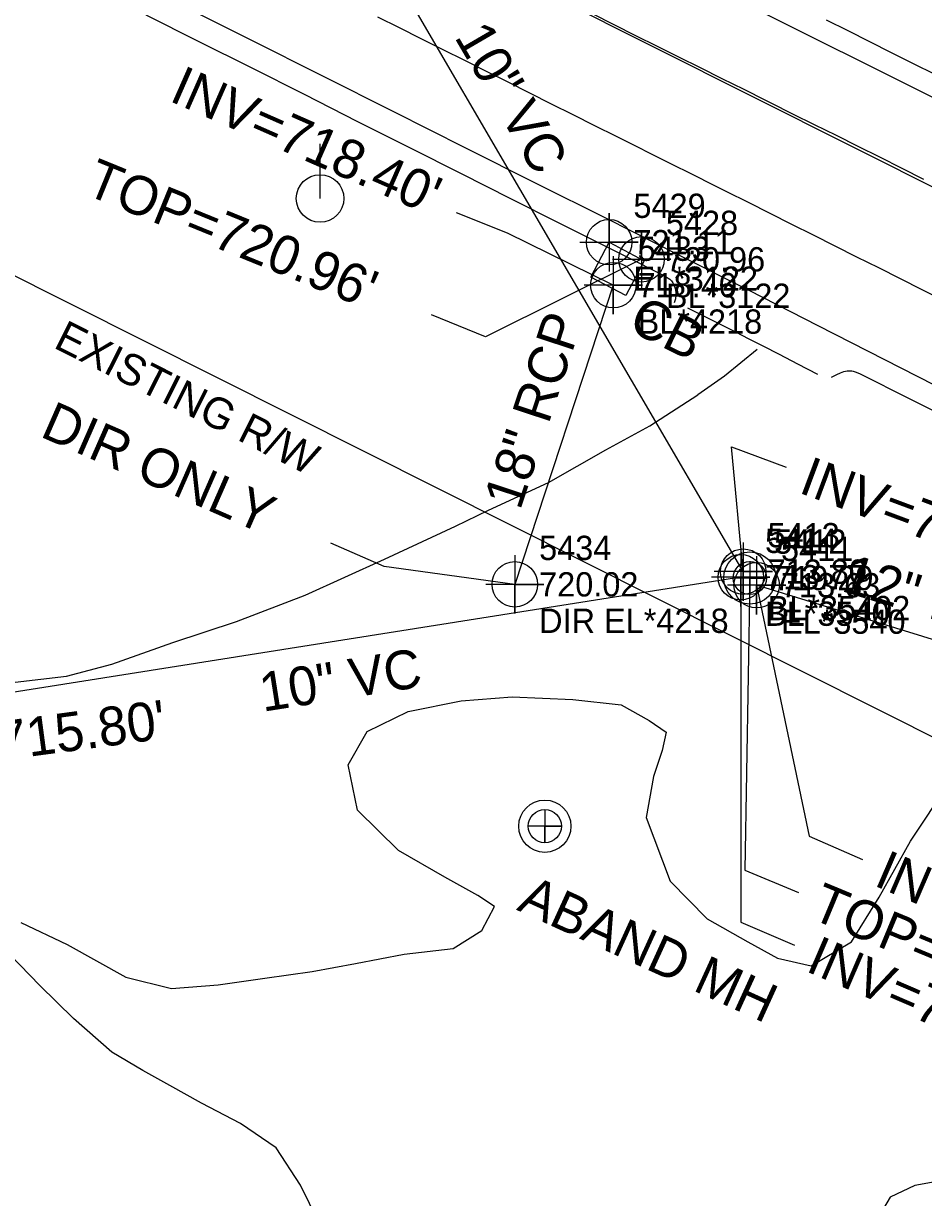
# Model space of a CAD drawing. Extents: x 1516784 to 1522736, y 634838 to 639369.
# Drawn here: x 1519699.1 to 1519791.7, y 638354.5 to 638475.3 of the extents above; entities that cross this region are included whole.
import ezdxf

# ---------------------------------------------------------------- set-up
doc = ezdxf.new("R2010")
doc.units = 0
for name, color, linetype in [('COGO Default Point Elevation', 7, 'Continuous'), ('COGO Default Point Number', 7, 'Continuous'), ('Exist Environmental Wetland Boundary Cogo Number', 7, 'Continuous'), ('Exist Environmental Wetland Boundary Cogo Point CELL', 7, 'Continuous'), ('Exist Environmental Wetland Boundary Text', 7, 'Continuous'), ('Exist Hydro Jurisdictional Stream or Body of Water Mitigable', 7, 'Continuous'), ('Exist Right of Way Line', 7, 'Continuous'), ('Exist Right of Way Line Text', 7, 'Continuous'), ('Exist Structure Minor Catch Basin', 7, 'Continuous'), ('Exist Structure Minor Catch Basin Cogo Comment', 7, 'Continuous'), ('Exist Structure Minor Catch Basin Cogo Elevation', 7, 'Continuous'), ('Exist Structure Minor Catch Basin Cogo Number', 7, 'Continuous'), ('Exist Structure Minor Catch Basin Cogo Point CELL', 7, 'Continuous'), ('Exist Structure Minor Catch Basin Leader', 7, 'Continuous'), ('Exist Structure Minor Catch Basin Text', 7, 'Continuous'), ('Exist Structure Minor Catch Basin Top Elevation', 7, 'Continuous'), ('Exist Structure Minor Pipes RCP 18 Inch', 7, 'Continuous'), ('Exist Structure Minor Pipes RCP 18 Inch Cogo Comment', 7, 'Continuous'), ('Exist Structure Minor Pipes RCP 18 Inch Cogo Elevation', 7, 'Continuous'), ('Exist Structure Minor Pipes RCP 18 Inch Cogo Number', 7, 'Continuous'), ('Exist Structure Minor Pipes RCP 18 Inch Cogo Point CELL', 7, 'Continuous'), ('Exist Structure Minor Pipes RCP 18 Inch Invert', 7, 'Continuous'), ('Exist Structure Minor Pipes RCP 18 Inch Leader', 7, 'Continuous'), ('Exist Structure Minor Pipes RCP 18 Inch Text', 7, 'Continuous'), ('Exist Utilities Power Pole CELL', 7, 'Continuous'), ('Exist Utilities Sanitary Sewer Manhole CELL', 7, 'Continuous'), ('Exist Utilities Sanitary Sewer Manhole Cogo Elevation', 7, 'Continuous'), ('Exist Utilities Sanitary Sewer Manhole Cogo Number', 7, 'Continuous'), ('Exist Utilities Sanitary Sewer Manhole Leader', 7, 'Continuous'), ('Exist Utilities Sanitary Sewer Manhole Text', 7, 'Continuous'), ('Exist Utilities Sanitary Sewer UG Line', 7, 'Continuous'), ('Exist Utilities Sanitary Sewer UG Line Cogo Comment', 7, 'Continuous'), ('Exist Utilities Sanitary Sewer UG Line Cogo Elevation', 7, 'Continuous'), ('Exist Utilities Sanitary Sewer UG Line Cogo Number', 7, 'Continuous'), ('Exist Utilities Sanitary Sewer UG Line Cogo Point CELL', 7, 'Continuous'), ('Exist Utilities Sanitary Sewer UG Line Invert Elevation', 7, 'Continuous'), ('Exist Utilities Sanitary Sewer UG Line Leader', 7, 'Continuous'), ('Exist Utilities Sanitary Sewer UG Line Text', 7, 'Continuous'), ('Exist Utilities Water UG Line SUE LOS B', 7, 'Continuous'), ('Exist Vegetation Hedge Row', 7, 'Continuous')]:
    doc.layers.add(name, color=color, linetype=linetype)

msp = doc.modelspace()

# ---------------------------------------------------------------- linework, layer by layer
at = {"layer": 'COGO Default Point Elevation'}
for points in [[(1519735.55, 638475.98), (1519737.78, 638474.86), (1519740.01, 638473.74), (1519742.25, 638472.62), (1519744.48, 638471.5), (1519746.72, 638470.39), (1519748.95, 638469.27), (1519751.19, 638468.15), (1519753.42, 638467.03), (1519755.65, 638465.91), (1519757.89, 638464.79), (1519760.12, 638463.68), (1519762.36, 638462.56), (1519763.45, 638462.01), (1519765.69, 638460.89), (1519767.92, 638459.78), (1519770.16, 638458.66), (1519771.47, 638458.01), (1519773.7, 638456.89), (1519775.93, 638455.77), (1519778.17, 638454.65), (1519780.4, 638453.53), (1519782.63, 638452.41), (1519784.86, 638451.29), (1519787.1, 638450.17), (1519789.33, 638449.05), (1519791.56, 638447.93), (1519793.8, 638446.81)], [(1519791.78, 638459.22), (1519789.56, 638460.35), (1519787.25, 638461.53), (1519785.01, 638462.64), (1519782.78, 638463.75), (1519780.54, 638464.86), (1519778.3, 638465.97), (1519776.07, 638467.09), (1519775.5, 638467.37), (1519773.27, 638468.48), (1519771.03, 638469.59), (1519768.8, 638470.71), (1519766.56, 638471.82), (1519764.36, 638472.91), (1519762.13, 638474.03), (1519759.89, 638475.15), (1519757.66, 638476.27)], [(1519781.74, 638475.68), (1519783.97, 638474.56), (1519786.2, 638473.43), (1519788.43, 638472.31), (1519790.67, 638471.18), (1519792.9, 638470.06)]]:
    msp.add_lwpolyline(points, dxfattribs=at)
at = {"layer": 'COGO Default Point Number'}
msp.add_lwpolyline([(1519855.99, 638406.51), (1519849.67, 638409.64), (1519843.73, 638412.59), (1519837.89, 638415.51), (1519832.06, 638418.43), (1519825.95, 638421.5), (1519819.59, 638424.68), (1519813.47, 638427.73), (1519807.57, 638430.65), (1519801.28, 638433.8), (1519794.56, 638437.2), (1519787.76, 638440.67), (1519780.89, 638444.19), (1519773.8, 638447.8), (1519766.5, 638451.49), (1519759.18, 638455.17), (1519751.88, 638458.82), (1519744.56, 638462.49), (1519737.21, 638466.19), (1519729.84, 638469.9), (1519722.47, 638473.61), (1519715.13, 638477.28)], dxfattribs=at)
at = {"layer": 'Exist Environmental Wetland Boundary Cogo Number'}
for points in [[(1519711.67, 638476.19), (1519717.07, 638473.48), (1519722.51, 638470.75), (1519727.98, 638468), (1519733.48, 638465.22), (1519738.91, 638462.49), (1519744.16, 638459.84), (1519749.24, 638457.29), (1519754.14, 638454.82), (1519761.55, 638451.1), (1519764.52, 638449.6), (1519765.18, 638449.25), (1519765.63, 638448.96), (1519765.79, 638448.81), (1519765.94, 638448.6), (1519766.06, 638448.34), (1519766.17, 638448.03), (1519766.24, 638447.69), (1519766.25, 638447.33), (1519766.2, 638446.95), (1519766.09, 638446.55)], [(1519782.28, 638438.89), (1519782.81, 638439.16), (1519783.21, 638439.34), (1519783.53, 638439.46), (1519783.88, 638439.53), (1519784.05, 638439.55), (1519784.21, 638439.55), (1519784.37, 638439.54), (1519784.51, 638439.5), (1519784.82, 638439.4), (1519785.21, 638439.22), (1519786.39, 638438.64), (1519789.09, 638437.29), (1519793.55, 638435.04), (1519800, 638431.77), (1519807.48, 638427.99), (1519815.01, 638424.18), (1519822.36, 638420.49), (1519829.29, 638417.01), (1519835.92, 638413.69), (1519842.37, 638410.47), (1519850.04, 638406.65), (1519854.86, 638404.25)]]:
    msp.add_lwpolyline(points, dxfattribs=at)
at = {"layer": 'Exist Environmental Wetland Boundary Cogo Point CELL'}
msp.add_lwpolyline([(1519767.46, 638446.04), (1519769.24, 638445.15), (1519770.89, 638444.32), (1519772.4, 638443.55), (1519773.78, 638442.85), (1519775.2, 638442.11), (1519776.87, 638441.25), (1519778.78, 638440.26), (1519780.83, 638439.2)], dxfattribs=at)
at = {"layer": 'Exist Environmental Wetland Boundary Text'}
msp.add_line((1519517.96, 638596.36), (1520558.73, 638073.97), dxfattribs=at)
at = {"layer": 'Exist Hydro Jurisdictional Stream or Body of Water Mitigable'}
for points in [[(1519774.61, 638441.75), (1519771.25, 638438.98), (1519768.53, 638437.06)], [(1519759.04, 638431.42), (1519763.57, 638433.87), (1519768.53, 638437.06)], [(1519668.67, 638413.91), (1519674.9, 638412.26), (1519682.66, 638410.07), (1519688.3, 638408.51), (1519693.3, 638407.72), (1519698.22, 638407.5), (1519703.5, 638408.13), (1519708.18, 638409.35), (1519714.47, 638411.58), (1519721.03, 638413.75), (1519728.1, 638416.46), (1519736.25, 638420.15), (1519743.56, 638423.56), (1519746.95, 638425.21), (1519753.14, 638428.05), (1519759.04, 638431.42)]]:
    msp.add_lwpolyline(points, dxfattribs=at)
at = {"layer": 'Exist Right of Way Line'}
msp.add_line((1519230.66, 638683.96), (1520000.91, 638297.35), dxfattribs=at)
at = {"layer": 'Exist Structure Minor Catch Basin'}
msp.add_lwpolyline([(1519759.38, 638452.78), (1519762.99, 638450.88), (1519761.11, 638447.29), (1519757.5, 638449.19)], close=True, dxfattribs=at)
at = {"layer": 'Exist Structure Minor Catch Basin Cogo Point CELL'}
for points in [[(1519756.38, 638452.78), (1519762.38, 638452.78), (1519759.38, 638452.78), (1519759.38, 638455.78), (1519759.38, 638449.78)], [(1519759.72, 638451.02), (1519765.72, 638451.02), (1519762.72, 638451.02), (1519762.72, 638454.02), (1519762.72, 638448.02)]]:
    msp.add_lwpolyline(points, dxfattribs=at)
for centre in [(1519759.38, 638452.78), (1519762.72, 638451.02)]:
    msp.add_circle(centre, 2.34, dxfattribs=at)
at = {"layer": 'Exist Structure Minor Catch Basin Leader'}
msp.add_lwpolyline([(1519762.72, 638451.02), (1519746.66, 638443.03), (1519741.1, 638445.29)], dxfattribs=at)
at = {"layer": 'Exist Structure Minor Pipes RCP 18 Inch'}
msp.add_line((1519759.81, 638448.36), (1519749.67, 638417.57), dxfattribs=at)
at = {"layer": 'Exist Structure Minor Pipes RCP 18 Inch Cogo Point CELL'}
for points in [[(1519759.81, 638451.36), (1519759.81, 638445.36), (1519759.81, 638448.36), (1519762.81, 638448.36), (1519756.81, 638448.36)], [(1519749.67, 638420.57), (1519749.67, 638414.57), (1519749.67, 638417.57), (1519752.67, 638417.57), (1519746.67, 638417.57)]]:
    msp.add_lwpolyline(points, dxfattribs=at)
for centre in [(1519759.81, 638448.36), (1519749.67, 638417.57)]:
    msp.add_circle(centre, 2.34, dxfattribs=at)
at = {"layer": 'Exist Structure Minor Pipes RCP 18 Inch Leader'}
for points in [[(1519759.81, 638448.36), (1519748.91, 638453.72), (1519743.67, 638455.8)], [(1519749.67, 638417.57), (1519736.23, 638419.41), (1519730.73, 638421.82)]]:
    msp.add_lwpolyline(points, dxfattribs=at)
at = {"layer": 'Exist Utilities Power Pole CELL'}
for q in [(1519729.62, 638462.9), (1519729.62, 638457.28)]:
    msp.add_line((1519729.62, 638457.28), q, dxfattribs=at)
msp.add_circle((1519729.62, 638457.28), 2.45, dxfattribs=at)
at = {"layer": 'Exist Utilities Sanitary Sewer Manhole CELL'}
for points in [[(1519773.87, 638419.94), (1519773.87, 638416.51), (1519773.87, 638418.22), (1519775.58, 638418.22), (1519772.15, 638418.22)], [(1519752.76, 638394.39), (1519752.76, 638390.97), (1519752.76, 638392.68), (1519754.47, 638392.68), (1519751.05, 638392.68)]]:
    msp.add_lwpolyline(points, dxfattribs=at)
for centre, radius in [((1519773.87, 638418.22), 2.69), ((1519773.87, 638418.22), 1.71), ((1519752.76, 638392.68), 2.69), ((1519752.76, 638392.68), 1.71)]:
    msp.add_circle(centre, radius, dxfattribs=at)
at = {"layer": 'Exist Utilities Sanitary Sewer Manhole Leader'}
msp.add_lwpolyline([(1519773.87, 638418.22), (1519773.34, 638388.17), (1519778.88, 638385.87)], dxfattribs=at)
at = {"layer": 'Exist Utilities Sanitary Sewer UG Line'}
for p, q in [((1519773.19, 638418.88), (1519720.05, 638509.93)), ((1519772.93, 638418.3), (1519676.45, 638403.05)), ((1519799.95, 638409.64), (1519774.57, 638417.48))]:
    msp.add_line(p, q, dxfattribs=at)
at = {"layer": 'Exist Utilities Sanitary Sewer UG Line Cogo Point CELL'}
for points in [[(1519773.19, 638421.88), (1519773.19, 638415.88), (1519773.19, 638418.88), (1519776.19, 638418.88), (1519770.19, 638418.88)], [(1519772.93, 638421.3), (1519772.93, 638415.3), (1519772.93, 638418.3), (1519775.93, 638418.3), (1519769.93, 638418.3)], [(1519774.57, 638420.48), (1519774.57, 638414.48), (1519774.57, 638417.48), (1519777.57, 638417.48), (1519771.57, 638417.48)]]:
    msp.add_lwpolyline(points, dxfattribs=at)
for centre in [(1519772.93, 638418.3), (1519773.19, 638418.88), (1519774.57, 638417.48)]:
    msp.add_circle(centre, 2.34, dxfattribs=at)
at = {"layer": 'Exist Utilities Sanitary Sewer UG Line Leader'}
for points in [[(1519773.19, 638418.88), (1519771.98, 638431.72), (1519777.6, 638429.62)], [(1519772.93, 638418.3), (1519772.94, 638382.81), (1519778.45, 638380.44)], [(1519774.57, 638417.48), (1519779.96, 638391.64), (1519785.47, 638389.26)]]:
    msp.add_lwpolyline(points, dxfattribs=at)
at = {"layer": 'Exist Utilities Water UG Line SUE LOS B'}
msp.add_line((1519525.01, 638601.79), (1520075.23, 638326.13), dxfattribs=at)
at = {"layer": 'Exist Vegetation Hedge Row'}
for points in [[(1519698.82, 638382.77), (1519703.59, 638380.51), (1519709.63, 638377.16), (1519714.32, 638375.98), (1519719.13, 638376.34), (1519723.95, 638377.03), (1519728.8, 638377.73), (1519733.27, 638378.54), (1519738.28, 638379.52), (1519743.31, 638380.11), (1519746.26, 638381.94), (1519747.58, 638384.41), (1519745.85, 638385.56), (1519742.47, 638387.45), (1519737.71, 638390.17), (1519733.47, 638394.32), (1519732.53, 638398.99), (1519734.46, 638402.41), (1519738.7, 638404.47), (1519744.13, 638405.59), (1519749.39, 638405.99), (1519755.66, 638405.72), (1519760.63, 638405.18), (1519763.51, 638403.56), (1519765.25, 638402.36), (1519764.84, 638400.47), (1519763.94, 638397.78), (1519763.19, 638393.57), (1519765.67, 638387.04), (1519769.46, 638383.15), (1519773.67, 638380.79), (1519776.71, 638379.09), (1519780.17, 638378.3), (1519784.35, 638380.79), (1519787.19, 638385.39), (1519790.42, 638391.15), (1519794.34, 638397.08)], [(1519806.08, 638382.5), (1519810.1, 638379.76), (1519810.06, 638377.07), (1519808.54, 638374.31), (1519807.13, 638371.8), (1519803.91, 638364.47), (1519803.05, 638362.93), (1519801.81, 638362.11), (1519799.43, 638361.33), (1519798.12, 638358.98), (1519796.35, 638357.18), (1519793.7, 638356.23), (1519790.86, 638355.69), (1519788.31, 638354.51), (1519786.6, 638351.57)], [(1519729.46, 638351.98), (1519727.62, 638355.72), (1519725.09, 638359.59), (1519721.42, 638362.1), (1519717.42, 638364.16), (1519714.16, 638365.99), (1519711.38, 638367.54), (1519708.17, 638369.42), (1519704.25, 638372.9), (1519700.76, 638376.28), (1519697.67, 638379.47)]]:
    msp.add_lwpolyline(points, dxfattribs=at)

# ---------------------------------------------------------------- texts
at = {"layer": 'Exist Right of Way Line Text'}
msp.add_text('EXISTING R/W', height=3.2, rotation=333.3468, dxfattribs=at).set_placement((1519702.06, 638441.98))
at = {"layer": 'Exist Structure Minor Catch Basin Cogo Comment'}
for s, p in [('EL*3122', (1519761.88, 638447.78)), ('BL*3122', (1519765.22, 638446.02))]:
    msp.add_text(s, height=2.5, dxfattribs=at).set_placement(p)
at = {"layer": 'Exist Structure Minor Catch Basin Cogo Elevation'}
for s, p in [('721.11', (1519761.88, 638451.53)), ('720.96', (1519765.22, 638449.77))]:
    msp.add_text(s, height=2.5, dxfattribs=at).set_placement(p)
at = {"layer": 'Exist Structure Minor Catch Basin Cogo Number'}
for s, p in [('5429', (1519761.88, 638455.28)), ('5428', (1519765.22, 638453.52))]:
    msp.add_text(s, height=2.5, dxfattribs=at).set_placement(p)
at = {"layer": 'Exist Structure Minor Catch Basin Text'}
msp.add_text('CB', height=4, rotation=333.5021, dxfattribs=at).set_placement((1519761.18, 638443.81))
at = {"layer": 'Exist Structure Minor Catch Basin Top Elevation'}
msp.add_text("TOP=720.96'", height=4, rotation=337.7926, dxfattribs=at).set_placement((1519705.26, 638457.77))
at = {"layer": 'Exist Structure Minor Pipes RCP 18 Inch Cogo Comment'}
for s, p in [('BL*4218', (1519762.31, 638443.36)), ('DIR EL*4218', (1519752.17, 638412.57))]:
    msp.add_text(s, height=2.5, dxfattribs=at).set_placement(p)
at = {"layer": 'Exist Structure Minor Pipes RCP 18 Inch Cogo Elevation'}
for s, p in [('718.40', (1519762.31, 638447.11)), ('720.02', (1519752.17, 638416.32))]:
    msp.add_text(s, height=2.5, dxfattribs=at).set_placement(p)
at = {"layer": 'Exist Structure Minor Pipes RCP 18 Inch Cogo Number'}
for s, p in [('5433', (1519762.31, 638450.86)), ('5434', (1519752.17, 638420.07))]:
    msp.add_text(s, height=2.5, dxfattribs=at).set_placement(p)
at = {"layer": 'Exist Structure Minor Pipes RCP 18 Inch Invert'}
for s, rotation, p in [("INV=718.40'", 336.2615, (1519713.97, 638467.37)), ('DIR ONLY', 336.3032, (1519700.67, 638432.83))]:
    msp.add_text(s, height=4, rotation=rotation, dxfattribs=at).set_placement(p)
at = {"layer": 'Exist Structure Minor Pipes RCP 18 Inch Text'}
msp.add_text('18" RCP', height=4, rotation=71.7752, dxfattribs=at).set_placement((1519750.21, 638425.1))
at = {"layer": 'Exist Utilities Sanitary Sewer Manhole Cogo Elevation'}
msp.add_text('719.29', height=2.5, dxfattribs=at).set_placement((1519776.37, 638416.97))
at = {"layer": 'Exist Utilities Sanitary Sewer Manhole Cogo Number'}
msp.add_text('5412', height=2.5, dxfattribs=at).set_placement((1519776.37, 638420.72))
at = {"layer": 'Exist Utilities Sanitary Sewer Manhole Text'}
for s, rotation, p in [('ABAND MH', 335.4716, (1519749.76, 638384.1)), ("TOP=719.29'", 337.4254, (1519779.96, 638383.25))]:
    msp.add_text(s, height=4, rotation=rotation, dxfattribs=at).set_placement(p)
at = {"layer": 'Exist Utilities Sanitary Sewer UG Line Cogo Comment'}
for s, p in [('BL*3540', (1519775.43, 638413.3)), ('BL*35402', (1519775.69, 638413.88)), ('EL*3540', (1519777.07, 638412.48))]:
    msp.add_text(s, height=2.5, dxfattribs=at).set_placement(p)
at = {"layer": 'Exist Utilities Sanitary Sewer UG Line Cogo Elevation'}
for s, p in [('713.77', (1519775.43, 638417.05)), ('713.80', (1519775.69, 638417.63)), ('713.63', (1519777.07, 638416.23))]:
    msp.add_text(s, height=2.5, dxfattribs=at).set_placement(p)
at = {"layer": 'Exist Utilities Sanitary Sewer UG Line Cogo Number'}
for s, p in [('5413', (1519775.69, 638421.38)), ('5414', (1519775.43, 638420.8)), ('5411', (1519777.07, 638419.98))]:
    msp.add_text(s, height=2.5, dxfattribs=at).set_placement(p)
at = {"layer": 'Exist Utilities Sanitary Sewer UG Line Invert Elevation'}
for s, rotation, p in [("INV=713.80'", 339.5511, (1519778.77, 638427.05)), ("INV=715.80'", 7.6398, (1519684.78, 638397.83)), ("INV=713.63'", 336.6266, (1519786.51, 638386.63)), ("INV=713.77'", 336.6645, (1519779.49, 638377.81))]:
    msp.add_text(s, height=4, rotation=rotation, dxfattribs=at).set_placement(p)
at = {"layer": 'Exist Utilities Sanitary Sewer UG Line Text'}
for s, rotation, p in [('10" VC', 300.267, (1519743.39, 638473.91)), ('12" DI', 342.823, (1519783.16, 638416.92)), ('10" VC', 8.986, (1519723.73, 638404.45))]:
    msp.add_text(s, height=4, rotation=rotation, dxfattribs=at).set_placement(p)

doc.saveas('drawing.dxf')
